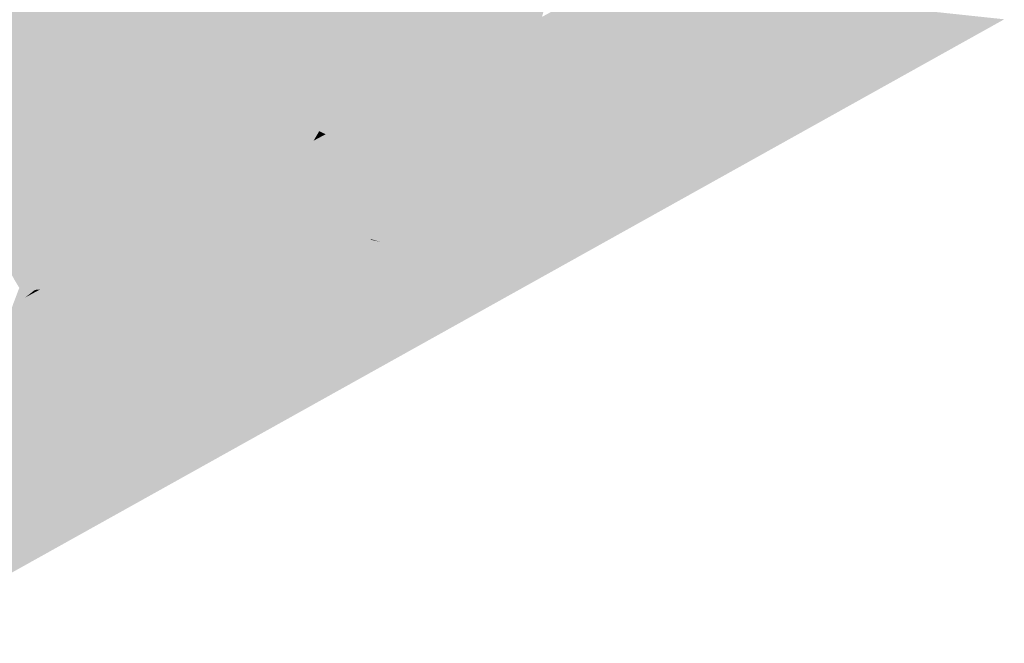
# Model space of a CAD drawing. Header units: metres. Extents: x 164696 to 183842, y 382615 to 387356.
# Tile 733 of 1056: x 182710.25 to 182713.3, y 386638.86 to 386640.79. Entities that reach past the tile are written whole.
import ezdxf

# ---------------------------------------------------------------- set-up
doc = ezdxf.new("R2010")
doc.units = ezdxf.units.M
doc.layers.add('C3D-SURFACE_TINSURFACE', color=7, linetype='Continuous')

msp = doc.modelspace()

# ---------------------------------------------------------------- linework, layer by layer
at = {"layer": 'C3D-SURFACE_TINSURFACE', "color": 11, "linetype": 'Continuous', "lineweight": -3, "true_color": 0xff8585}
for points in [[(182711.1477, 386641.5225), (182710.9427, 386640.8675), (182711.6069, 386640.6594)], [(182711.1477, 386641.5225), (182711.6069, 386640.6594), (182711.8238, 386641.3247)], [(182711.8238, 386641.3247), (182711.6069, 386640.6594), (182711.6442, 386640.6797)], [(182711.8238, 386641.3247), (182711.6442, 386640.6797), (182711.8449, 386641.2863)], [(182711.8449, 386641.2863), (182711.6442, 386640.6797), (182711.6815, 386640.6999)], [(182711.866, 386641.2479), (182711.8449, 386641.2863), (182711.6815, 386640.6999)], [(182711.866, 386641.2479), (182711.6815, 386640.6999), (182711.7189, 386640.7201)], [(182711.8871, 386641.2095), (182711.866, 386641.2479), (182711.7189, 386640.7201)], [(182711.8871, 386641.2095), (182711.7189, 386640.7201), (182711.7561, 386640.7404)], [(182711.8871, 386641.2095), (182711.7561, 386640.7404), (182711.9082, 386641.1712)], [(182711.9082, 386641.1712), (182711.7561, 386640.7404), (182711.7935, 386640.7606)], [(182711.9082, 386641.1712), (182711.7935, 386640.7606), (182711.9293, 386641.1328)], [(182711.9293, 386641.1328), (182711.7935, 386640.7606), (182711.8308, 386640.7808)], [(182711.9293, 386641.1328), (182711.8308, 386640.7808), (182711.9504, 386641.0944)], [(182711.9504, 386641.0944), (182711.8308, 386640.7808), (182711.8681, 386640.801)], [(182710.2539, 386641.0336), (182710.2167, 386641.0134), (182710.5944, 386640.3719)], [(182710.2539, 386641.0336), (182710.6195, 386640.4363), (182710.2912, 386641.0539)], [(182710.2539, 386641.0336), (182710.6135, 386640.3573), (182710.609, 386640.4306)], [(182710.2539, 386641.0336), (182710.5944, 386640.3719), (182710.6135, 386640.3573)], [(182710.2539, 386641.0336), (182710.609, 386640.4306), (182710.6195, 386640.4363)], [(182710.2912, 386641.0539), (182710.6195, 386640.4363), (182710.8276, 386640.467)], [(182710.2912, 386641.0539), (182710.8276, 386640.467), (182710.9427, 386640.8675)], [(182710.2167, 386641.0134), (182710.0198, 386640.3687), (182710.6743, 386640.1526)], [(182710.2167, 386641.0134), (182710.6743, 386640.1526), (182710.6876, 386640.1598)], [(182710.2167, 386641.0134), (182710.6876, 386640.1598), (182710.5944, 386640.3719)], [(182713.3031, 386640.7935), (182712.0919, 386640.9224), (182711.5171, 386639.834)], [(182712.0919, 386640.9224), (182712.056, 386640.9026), (182711.5171, 386639.834)], [(182712.0173, 386640.882), (182711.5171, 386639.834), (182712.056, 386640.9026)], [(182711.98, 386640.8617), (182711.5171, 386639.834), (182712.0173, 386640.882)], [(182710.9427, 386640.8675), (182710.8276, 386640.467), (182710.8421, 386640.4687)], [(182710.9427, 386640.8675), (182710.8421, 386640.4687), (182710.9639, 386640.8292)], [(182710.9427, 386640.8675), (182710.9639, 386640.8292), (182711.6069, 386640.6594)], [(182711.9427, 386640.8415), (182711.5171, 386639.834), (182711.98, 386640.8617)], [(182710.9639, 386640.8292), (182710.8421, 386640.4687), (182710.8695, 386640.502)], [(182710.9639, 386640.8292), (182710.8695, 386640.502), (182710.8937, 386640.5319)], [(182710.9852, 386640.7909), (182710.9639, 386640.8292), (182710.8937, 386640.5319)], [(182710.9639, 386640.8292), (182710.9852, 386640.7909), (182711.3673, 386640.6917)], [(182710.9639, 386640.8292), (182711.3673, 386640.6917), (182711.36, 386640.705)], [(182711.6069, 386640.6594), (182710.9639, 386640.8292), (182711.36, 386640.705)], [(182711.9427, 386640.8415), (182711.9054, 386640.8213), (182711.5171, 386639.834)], [(182711.5171, 386639.834), (182711.9054, 386640.8213), (182711.8681, 386640.801)], [(182713.3031, 386640.7935), (182711.5171, 386639.834), (182709.829, 386638.8573)], [(182710.9852, 386640.7909), (182710.8937, 386640.5319), (182710.9043, 386640.5128)], [(182710.9852, 386640.7909), (182710.9043, 386640.5128), (182710.9191, 386640.5061)], [(182711.0065, 386640.7527), (182710.9852, 386640.7909), (182710.9191, 386640.5061)], [(182711.0065, 386640.7527), (182711.408, 386640.6581), (182710.9852, 386640.7909)], [(182710.9852, 386640.7909), (182711.408, 386640.6581), (182711.3673, 386640.6917)], [(182711.5171, 386639.834), (182711.8681, 386640.801), (182711.8308, 386640.7808)], [(182711.7935, 386640.7606), (182711.5171, 386639.834), (182711.8308, 386640.7808)], [(182711.7561, 386640.7404), (182711.5171, 386639.834), (182711.7935, 386640.7606)], [(182711.0065, 386640.7527), (182710.9215, 386640.4623), (182710.9189, 386640.3669)], [(182711.0278, 386640.7144), (182711.0065, 386640.7527), (182710.9189, 386640.3669)], [(182711.0065, 386640.7527), (182710.9191, 386640.5061), (182710.9215, 386640.4623)], [(182711.0278, 386640.7144), (182711.3729, 386640.6372), (182711.0065, 386640.7527)], [(182711.0065, 386640.7527), (182711.3729, 386640.6372), (182711.4312, 386640.6447)], [(182711.0065, 386640.7527), (182711.4312, 386640.6447), (182711.408, 386640.6581)], [(182711.7189, 386640.7201), (182711.4959, 386639.8723), (182711.7561, 386640.7404)], [(182711.7561, 386640.7404), (182711.4959, 386639.8723), (182711.5171, 386639.834)], [(182711.0278, 386640.7144), (182710.9189, 386640.3669), (182710.9184, 386640.3437)], [(182711.0278, 386640.7144), (182710.9184, 386640.3437), (182710.9498, 386640.3608)], [(182711.049, 386640.6761), (182711.0278, 386640.7144), (182710.9498, 386640.3608)], [(182711.049, 386640.6761), (182711.3502, 386640.6125), (182711.0278, 386640.7144)], [(182711.0278, 386640.7144), (182711.3502, 386640.6125), (182711.3988, 386640.6226)], [(182711.0278, 386640.7144), (182711.3988, 386640.6226), (182711.3729, 386640.6372)], [(182711.6069, 386640.6594), (182711.36, 386640.705), (182711.5825, 386640.6462)], [(182711.6815, 386640.6999), (182711.5389, 386640.2305), (182711.4725, 386639.9144)], [(182711.6815, 386640.6999), (182711.4725, 386639.9144), (182711.4746, 386639.9106)], [(182711.6815, 386640.6999), (182711.4746, 386639.9106), (182711.7189, 386640.7201)], [(182711.7189, 386640.7201), (182711.4746, 386639.9106), (182711.4959, 386639.8723)], [(182711.6442, 386640.6797), (182711.5389, 386640.2305), (182711.6815, 386640.6999)], [(182711.049, 386640.6761), (182710.9498, 386640.3608), (182710.9521, 386640.3513)], [(182711.049, 386640.6761), (182710.9521, 386640.3513), (182710.9799, 386640.3493)], [(182711.049, 386640.6761), (182710.9799, 386640.3493), (182710.986, 386640.3595)], [(182711.049, 386640.6761), (182710.986, 386640.3595), (182711.0703, 386640.6378)], [(182711.049, 386640.6761), (182711.0703, 386640.6378), (182711.4204, 386640.5583)], [(182711.049, 386640.6761), (182711.4204, 386640.5583), (182711.4448, 386640.5715)], [(182711.049, 386640.6761), (182711.4448, 386640.5715), (182711.3609, 386640.6016)], [(182711.049, 386640.6761), (182711.3609, 386640.6016), (182711.3502, 386640.6125)], [(182711.6442, 386640.6797), (182711.5249, 386640.2229), (182711.5389, 386640.2305)], [(182711.6442, 386640.6797), (182711.5506, 386640.3741), (182711.5249, 386640.2229)], [(182711.6069, 386640.6594), (182711.5506, 386640.3741), (182711.6442, 386640.6797)], [(182711.0703, 386640.6378), (182710.986, 386640.3595), (182710.9913, 386640.3256)], [(182711.0703, 386640.6378), (182710.9913, 386640.3256), (182711.01, 386640.3358)], [(182711.0703, 386640.6378), (182711.01, 386640.3358), (182711.0916, 386640.5996)], [(182711.3831, 386640.5381), (182711.0703, 386640.6378), (182711.0916, 386640.5996)], [(182711.3831, 386640.5381), (182711.4204, 386640.5583), (182711.0703, 386640.6378)], [(182711.6069, 386640.6594), (182711.5825, 386640.6462), (182711.468, 386640.2103)], [(182711.6069, 386640.6594), (182711.468, 386640.2103), (182711.5243, 386640.342)], [(182711.6069, 386640.6594), (182711.5243, 386640.342), (182711.5506, 386640.3741)], [(182711.0473, 386640.356), (182711.0916, 386640.5996), (182711.01, 386640.3358)], [(182711.0473, 386640.356), (182711.1129, 386640.5613), (182711.0916, 386640.5996)], [(182711.3458, 386640.5178), (182711.0916, 386640.5996), (182711.1129, 386640.5613)], [(182711.3458, 386640.5178), (182711.3831, 386640.5381), (182711.0916, 386640.5996)], [(182711.0473, 386640.356), (182711.0846, 386640.3762), (182711.1129, 386640.5613)], [(182711.0846, 386640.3762), (182711.1342, 386640.523), (182711.1129, 386640.5613)], [(182711.3084, 386640.4976), (182711.1129, 386640.5613), (182711.1342, 386640.523)], [(182711.3458, 386640.5178), (182711.1129, 386640.5613), (182711.3084, 386640.4976)], [(182711.3831, 386640.5381), (182711.3044, 386640.2168), (182711.4204, 386640.5583)], [(182711.4204, 386640.5583), (182711.3044, 386640.2168), (182711.3256, 386640.1785)], [(182711.4204, 386640.5583), (182711.3256, 386640.1785), (182711.4082, 386640.4285)], [(182711.4204, 386640.5583), (182711.4082, 386640.4285), (182711.4448, 386640.5715)], [(182711.0846, 386640.3762), (182711.1219, 386640.3964), (182711.1342, 386640.523)], [(182711.1219, 386640.3964), (182711.1554, 386640.4847), (182711.1342, 386640.523)], [(182711.2712, 386640.4774), (182711.1342, 386640.523), (182711.1554, 386640.4847)], [(182711.2712, 386640.4774), (182711.3084, 386640.4976), (182711.1342, 386640.523)], [(182711.3458, 386640.5178), (182711.3084, 386640.4976), (182711.2618, 386640.2934)], [(182711.3458, 386640.5178), (182711.2618, 386640.2934), (182711.2831, 386640.2551)], [(182711.3458, 386640.5178), (182711.2831, 386640.2551), (182711.3831, 386640.5381)], [(182711.3831, 386640.5381), (182711.2831, 386640.2551), (182711.3044, 386640.2168)], [(182711.1219, 386640.3964), (182711.1592, 386640.4167), (182711.1554, 386640.4847)], [(182711.1592, 386640.4167), (182711.1767, 386640.4465), (182711.1554, 386640.4847)], [(182711.2338, 386640.4571), (182711.1554, 386640.4847), (182711.1767, 386640.4465)], [(182711.2338, 386640.4571), (182711.2712, 386640.4774), (182711.1554, 386640.4847)], [(182711.2712, 386640.4774), (182711.2405, 386640.3316), (182711.3084, 386640.4976)], [(182711.3084, 386640.4976), (182711.2405, 386640.3316), (182711.2618, 386640.2934)], [(182711.1966, 386640.4369), (182711.2338, 386640.4571), (182711.1767, 386640.4465)], [(182711.1966, 386640.4369), (182711.198, 386640.4082), (182711.2338, 386640.4571)], [(182711.2338, 386640.4571), (182711.198, 386640.4082), (182711.2193, 386640.3699)], [(182711.2338, 386640.4571), (182711.2193, 386640.3699), (182711.2712, 386640.4774)], [(182711.2712, 386640.4774), (182711.2193, 386640.3699), (182711.2405, 386640.3316)], [(182711.1966, 386640.4369), (182711.1767, 386640.4465), (182711.1592, 386640.4167)], [(182711.1966, 386640.4369), (182711.1592, 386640.4167), (182711.198, 386640.4082)], [(182711.3256, 386640.1785), (182711.4124, 386640.3992), (182711.4082, 386640.4285)], [(182711.3469, 386640.1402), (182711.4432, 386640.4383), (182711.4124, 386640.3992)], [(182711.3469, 386640.1402), (182711.3841, 386640.1641), (182711.4432, 386640.4383)], [(182711.0846, 386640.3762), (182711.2405, 386640.3316), (182711.1219, 386640.3964)], [(182711.1219, 386640.3964), (182711.2193, 386640.3699), (182711.1592, 386640.4167)], [(182711.1219, 386640.3964), (182711.2405, 386640.3316), (182711.2193, 386640.3699)], [(182711.1592, 386640.4167), (182711.2193, 386640.3699), (182711.198, 386640.4082)], [(182711.3256, 386640.1785), (182711.3469, 386640.1402), (182711.4124, 386640.3992)], [(182710.0198, 386640.3687), (182710.0409, 386640.3303), (182710.6743, 386640.1526)], [(182711.0473, 386640.356), (182711.2618, 386640.2934), (182711.0846, 386640.3762)], [(182711.0846, 386640.3762), (182711.2618, 386640.2934), (182711.2405, 386640.3316)], [(182710.0409, 386640.3303), (182710.637, 386640.1323), (182710.6743, 386640.1526)], [(182710.0409, 386640.3303), (182710.062, 386640.2919), (182710.637, 386640.1323)], [(182711.2831, 386640.2551), (182711.01, 386640.3358), (182710.9913, 386640.3256)], [(182711.0473, 386640.356), (182711.01, 386640.3358), (182711.2618, 386640.2934)], [(182711.2831, 386640.2551), (182711.2618, 386640.2934), (182711.01, 386640.3358)], [(182711.2831, 386640.2551), (182710.9913, 386640.3256), (182711.0392, 386640.3026)], [(182711.3044, 386640.2168), (182711.028, 386640.2991), (182711.0276, 386640.2757)], [(182711.3044, 386640.2168), (182711.0392, 386640.3026), (182711.028, 386640.2991)], [(182711.3044, 386640.2168), (182711.2831, 386640.2551), (182711.0392, 386640.3026)], [(182710.5996, 386640.1121), (182710.637, 386640.1323), (182710.062, 386640.2919)], [(182710.0831, 386640.2535), (182710.5996, 386640.1121), (182710.062, 386640.2919)], [(182711.3256, 386640.1785), (182711.3044, 386640.2168), (182711.0276, 386640.2757)], [(182711.3256, 386640.1785), (182711.0276, 386640.2757), (182711.0329, 386640.2661)], [(182710.0831, 386640.2535), (182710.5624, 386640.0919), (182710.5996, 386640.1121)], [(182710.1042, 386640.2152), (182710.5624, 386640.0919), (182710.0831, 386640.2535)], [(182711.3256, 386640.1785), (182711.0329, 386640.2661), (182711.005, 386640.2509)], [(182711.3256, 386640.1785), (182711.005, 386640.2509), (182711.0228, 386640.2376)], [(182711.3469, 386640.1402), (182711.0228, 386640.2376), (182711.1212, 386640.1935)], [(182711.3256, 386640.1785), (182711.0228, 386640.2376), (182711.3469, 386640.1402)], [(182710.1042, 386640.2152), (182710.525, 386640.0717), (182710.5624, 386640.0919)], [(182710.1253, 386640.1768), (182710.525, 386640.0717), (182710.1042, 386640.2152)], [(182710.1253, 386640.1768), (182710.4877, 386640.0514), (182710.525, 386640.0717)], [(182710.1253, 386640.1768), (182710.1464, 386640.1384), (182710.4877, 386640.0514)], [(182711.3469, 386640.1402), (182711.1212, 386640.1935), (182711.3365, 386640.1115)], [(182711.3682, 386640.102), (182711.3955, 386640.1881), (182711.3841, 386640.1641)], [(182711.3682, 386640.102), (182711.3788, 386640.0828), (182711.3955, 386640.1881)], [(182710.637, 386640.1323), (182711.4746, 386639.9106), (182710.6743, 386640.1526)], [(182710.6743, 386640.1526), (182710.9525, 386640.0798), (182710.6876, 386640.1598)], [(182710.6743, 386640.1526), (182711.4746, 386639.9106), (182711.4725, 386639.9144)], [(182710.6743, 386640.1526), (182711.4725, 386639.9144), (182710.9525, 386640.0798)], [(182711.3469, 386640.1402), (182711.3682, 386640.102), (182711.3841, 386640.1641)], [(182710.1464, 386640.1384), (182710.4504, 386640.0312), (182710.4877, 386640.0514)], [(182710.1464, 386640.1384), (182710.1675, 386640.1001), (182710.4504, 386640.0312)], [(182710.5996, 386640.1121), (182711.4959, 386639.8723), (182710.637, 386640.1323)], [(182710.637, 386640.1323), (182711.4959, 386639.8723), (182711.4746, 386639.9106)], [(182711.3469, 386640.1402), (182711.3365, 386640.1115), (182711.3682, 386640.102)], [(182710.1675, 386640.1001), (182710.4131, 386640.011), (182710.4504, 386640.0312)], [(182710.1675, 386640.1001), (182710.1886, 386640.0617), (182710.4131, 386640.011)], [(182710.525, 386640.0717), (182711.5171, 386639.834), (182710.5624, 386640.0919)], [(182710.5624, 386640.0919), (182711.5171, 386639.834), (182710.5996, 386640.1121)], [(182710.5996, 386640.1121), (182711.5171, 386639.834), (182711.4959, 386639.8723)], [(182711.3682, 386640.102), (182711.3365, 386640.1115), (182711.3379, 386640.1093)], [(182711.3682, 386640.102), (182711.3379, 386640.1093), (182711.3788, 386640.0828)], [(182710.1886, 386640.0617), (182710.3758, 386639.9907), (182710.4131, 386640.011)], [(182710.1886, 386640.0617), (182710.2098, 386640.0233), (182710.3758, 386639.9907)], [(182710.4877, 386640.0514), (182711.5171, 386639.834), (182710.525, 386640.0717)], [(182710.2098, 386640.0233), (182710.3385, 386639.9705), (182710.3758, 386639.9907)], [(182710.2098, 386640.0233), (182710.2309, 386639.9849), (182710.3385, 386639.9705)], [(182710.4504, 386640.0312), (182710.4131, 386640.011), (182711.5171, 386639.834)], [(182710.4877, 386640.0514), (182710.4504, 386640.0312), (182711.5171, 386639.834)], [(182710.4131, 386640.011), (182710.3758, 386639.9907), (182711.5171, 386639.834)], [(182709.829, 386638.8573), (182710.3385, 386639.9705), (182710.3105, 386639.9553)], [(182709.829, 386638.8573), (182711.5171, 386639.834), (182710.3385, 386639.9705)], [(182710.2309, 386639.9849), (182710.2457, 386639.9602), (182710.2941, 386639.9537)], [(182710.2309, 386639.9849), (182710.2941, 386639.9537), (182710.3105, 386639.9553)], [(182710.2309, 386639.9849), (182710.3105, 386639.9553), (182710.3385, 386639.9705)], [(182711.5171, 386639.834), (182710.3758, 386639.9907), (182710.3385, 386639.9705)], [(182709.829, 386638.8573), (182710.3105, 386639.9553), (182710.2675, 386639.8722)], [(182709.829, 386638.8573), (182710.2675, 386639.8722), (182710.0646, 386639.4384)]]:
    msp.add_solid(points, dxfattribs=at)
at = {"layer": 'C3D-SURFACE_TINSURFACE', "color": 1, "linetype": 'Continuous', "lineweight": -3, "true_color": 0xe60000}
for points in [[(182711.3673, 386640.6917), (182711.5696, 386640.6392), (182711.36, 386640.705)], [(182711.36, 386640.705), (182711.5696, 386640.6392), (182711.5825, 386640.6462)], [(182711.408, 386640.6581), (182711.5696, 386640.6392), (182711.3673, 386640.6917)], [(182711.4312, 386640.6447), (182711.3729, 386640.6372), (182711.495, 386640.5987)], [(182711.3729, 386640.6372), (182711.3988, 386640.6226), (182711.495, 386640.5987)], [(182711.3895, 386640.0637), (182711.5696, 386640.6392), (182711.5323, 386640.619)], [(182711.3895, 386640.0637), (182711.4108, 386640.0254), (182711.5696, 386640.6392)], [(182711.408, 386640.6581), (182711.4312, 386640.6447), (182711.5323, 386640.619)], [(182711.408, 386640.6581), (182711.5323, 386640.619), (182711.5696, 386640.6392)], [(182711.468, 386640.2103), (182711.5696, 386640.6392), (182711.4108, 386640.0254)], [(182711.4312, 386640.6447), (182711.495, 386640.5987), (182711.5323, 386640.619)], [(182711.468, 386640.2103), (182711.5825, 386640.6462), (182711.5696, 386640.6392)], [(182711.3988, 386640.6226), (182711.3502, 386640.6125), (182711.4577, 386640.5785)], [(182711.3502, 386640.6125), (182711.3609, 386640.6016), (182711.4577, 386640.5785)], [(182711.3788, 386640.0828), (182711.3895, 386640.0637), (182711.5323, 386640.619)], [(182711.3788, 386640.0828), (182711.5323, 386640.619), (182711.3955, 386640.1881)], [(182711.3955, 386640.1881), (182711.5323, 386640.619), (182711.495, 386640.5987)], [(182711.3988, 386640.6226), (182711.4577, 386640.5785), (182711.495, 386640.5987)], [(182711.4448, 386640.5715), (182711.4577, 386640.5785), (182711.3609, 386640.6016)], [(182711.3955, 386640.1881), (182711.495, 386640.5987), (182711.3841, 386640.1641)], [(182711.3841, 386640.1641), (182711.495, 386640.5987), (182711.4432, 386640.4383)], [(182711.4082, 386640.4285), (182711.4577, 386640.5785), (182711.4448, 386640.5715)], [(182711.4124, 386640.3992), (182711.4577, 386640.5785), (182711.4082, 386640.4285)], [(182711.4432, 386640.4383), (182711.4577, 386640.5785), (182711.4124, 386640.3992)], [(182711.4432, 386640.4383), (182711.495, 386640.5987), (182711.4577, 386640.5785)], [(182710.8695, 386640.502), (182710.8235, 386640.2346), (182710.8937, 386640.5319)], [(182710.8937, 386640.5319), (182710.8235, 386640.2346), (182710.9043, 386640.5128)], [(182710.9191, 386640.5061), (182710.9043, 386640.5128), (182710.8235, 386640.2346)], [(182710.8421, 386640.4687), (182710.7862, 386640.2133), (182710.8695, 386640.502)], [(182710.8695, 386640.502), (182710.7862, 386640.2133), (182710.8235, 386640.2346)], [(182710.9191, 386640.5061), (182710.8235, 386640.2346), (182710.8608, 386640.2548)], [(182710.9191, 386640.5061), (182710.8608, 386640.2548), (182710.9215, 386640.4623)], [(182710.8276, 386640.467), (182710.6195, 386640.4363), (182710.7489, 386640.193)], [(182710.8421, 386640.4687), (182710.8276, 386640.467), (182710.7489, 386640.193)], [(182710.8421, 386640.4687), (182710.7489, 386640.193), (182710.7862, 386640.2133)], [(182710.9189, 386640.3669), (182710.9215, 386640.4623), (182710.8608, 386640.2548)], [(182710.6195, 386640.4363), (182710.609, 386640.4306), (182710.7489, 386640.193)], [(182710.6135, 386640.3573), (182710.7489, 386640.193), (182710.609, 386640.4306)], [(182710.6876, 386640.1598), (182710.7116, 386640.1728), (182710.5944, 386640.3719)], [(182710.5944, 386640.3719), (182710.7116, 386640.1728), (182710.6135, 386640.3573)], [(182710.9189, 386640.3669), (182710.8608, 386640.2548), (182710.8981, 386640.2751)], [(182710.9189, 386640.3669), (182710.8981, 386640.2751), (182710.9184, 386640.3437)], [(182710.9184, 386640.3437), (182710.9354, 386640.2953), (182710.9498, 386640.3608)], [(182710.9498, 386640.3608), (182710.9354, 386640.2953), (182710.9521, 386640.3513)], [(182710.986, 386640.3595), (182710.9799, 386640.3493), (182710.9727, 386640.3155)], [(182710.9913, 386640.3256), (182710.986, 386640.3595), (182710.9727, 386640.3155)], [(182711.5506, 386640.3741), (182711.5243, 386640.342), (182711.432, 386639.9871)], [(182711.5249, 386640.2229), (182711.5506, 386640.3741), (182711.432, 386639.9871)], [(182710.6135, 386640.3573), (182710.7116, 386640.1728), (182710.7489, 386640.193)], [(182710.9184, 386640.3437), (182710.8981, 386640.2751), (182710.9354, 386640.2953)], [(182710.9799, 386640.3493), (182710.9521, 386640.3513), (182710.9354, 386640.2953)], [(182710.9799, 386640.3493), (182710.9354, 386640.2953), (182710.9727, 386640.3155)], [(182711.468, 386640.2103), (182711.432, 386639.9871), (182711.5243, 386640.342)], [(182711.028, 386640.2991), (182710.9727, 386640.3155), (182710.9354, 386640.2953)], [(182711.028, 386640.2991), (182710.9354, 386640.2953), (182711.0276, 386640.2757)], [(182710.9913, 386640.3256), (182710.9727, 386640.3155), (182711.0392, 386640.3026)], [(182711.0392, 386640.3026), (182710.9727, 386640.3155), (182711.028, 386640.2991)], [(182711.0228, 386640.2376), (182710.8981, 386640.2751), (182710.8608, 386640.2548)], [(182711.005, 386640.2509), (182710.9354, 386640.2953), (182710.8981, 386640.2751)], [(182711.0228, 386640.2376), (182711.005, 386640.2509), (182710.8981, 386640.2751)], [(182711.005, 386640.2509), (182711.0329, 386640.2661), (182710.9354, 386640.2953)], [(182711.0276, 386640.2757), (182710.9354, 386640.2953), (182711.0329, 386640.2661)], [(182711.3365, 386640.1115), (182710.8608, 386640.2548), (182710.8235, 386640.2346)], [(182711.0228, 386640.2376), (182710.8608, 386640.2548), (182711.1212, 386640.1935)], [(182711.3365, 386640.1115), (182711.1212, 386640.1935), (182710.8608, 386640.2548)], [(182711.4108, 386640.0254), (182710.7862, 386640.2133), (182710.7489, 386640.193)], [(182711.3895, 386640.0637), (182710.8235, 386640.2346), (182710.7862, 386640.2133)], [(182711.3895, 386640.0637), (182710.7862, 386640.2133), (182711.4108, 386640.0254)], [(182711.3365, 386640.1115), (182710.8235, 386640.2346), (182711.3379, 386640.1093)], [(182711.3788, 386640.0828), (182711.3379, 386640.1093), (182710.8235, 386640.2346)], [(182711.3788, 386640.0828), (182710.8235, 386640.2346), (182711.3895, 386640.0637)], [(182711.468, 386640.2103), (182711.4108, 386640.0254), (182711.432, 386639.9871)], [(182711.5249, 386640.2229), (182711.432, 386639.9871), (182711.4533, 386639.9489)], [(182711.5389, 386640.2305), (182711.5249, 386640.2229), (182711.4533, 386639.9489)], [(182711.4725, 386639.9144), (182711.5389, 386640.2305), (182711.4533, 386639.9489)], [(182710.7116, 386640.1728), (182711.432, 386639.9871), (182710.7489, 386640.193)], [(182711.4108, 386640.0254), (182710.7489, 386640.193), (182711.432, 386639.9871)], [(182710.9525, 386640.0798), (182710.7116, 386640.1728), (182710.6876, 386640.1598)], [(182710.9525, 386640.0798), (182711.4533, 386639.9489), (182710.7116, 386640.1728)], [(182710.7116, 386640.1728), (182711.4533, 386639.9489), (182711.432, 386639.9871)], [(182711.4725, 386639.9144), (182711.4533, 386639.9489), (182710.9525, 386640.0798)], [(182710.2457, 386639.9602), (182710.2266, 386639.9098), (182710.2639, 386639.93)], [(182710.2941, 386639.9537), (182710.2457, 386639.9602), (182710.2639, 386639.93)], [(182710.2941, 386639.9537), (182710.2639, 386639.93), (182710.3012, 386639.9503)], [(182710.2675, 386639.8722), (182710.3012, 386639.9503), (182710.2639, 386639.93)], [(182710.3105, 386639.9553), (182710.3012, 386639.9503), (182710.2675, 386639.8722)], [(182710.3105, 386639.9553), (182710.2941, 386639.9537), (182710.3012, 386639.9503)], [(182710.0646, 386639.4384), (182710.2639, 386639.93), (182710.2266, 386639.9098)], [(182710.2675, 386639.8722), (182710.2639, 386639.93), (182710.0646, 386639.4384)]]:
    msp.add_solid(points, dxfattribs=at)

doc.saveas('drawing.dxf')
